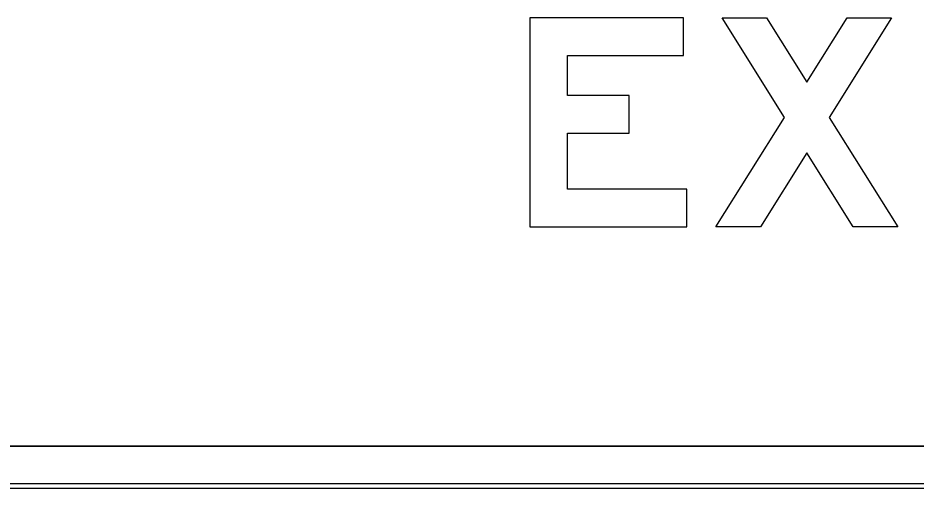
# Model space of a CAD drawing. Extents: x 1806251 to 1809821, y 414895 to 422886.
# Drawn here: x 1809677.0135 to 1809677.4433, y 415361.961 to 415362.186 of the extents above; entities that cross this region are included whole.
import ezdxf

# ---------------------------------------------------------------- set-up
doc = ezdxf.new("R2010")
doc.units = 0
for name, color, linetype in [('GSBWFILL', 7, 'Continuous'), ('GSCOLORFILL', 7, 'Continuous'), ('GSOUTLINE', 7, 'Continuous')]:
    doc.layers.add(name, color=color, linetype=linetype)

msp = doc.modelspace()

# ---------------------------------------------------------------- linework, layer by layer
at = {"layer": 'GSBWFILL'}
for p, q in [((1809678.5055, 415361.981), (1809676.6857, 415361.981)), ((1809676.6857, 415361.961), (1809678.5055, 415361.961))]:
    msp.add_line(p, q, dxfattribs=at)
for points in [[(1809677.33358, 415362.104), (1809677.27658, 415362.104), (1809677.27658, 415362.1309), (1809677.30608, 415362.1309), (1809677.30608, 415362.1489), (1809677.27658, 415362.1489), (1809677.27658, 415362.168), (1809677.33208, 415362.168), (1809677.33208, 415362.186), (1809677.25858, 415362.186), (1809677.25858, 415362.086), (1809677.33358, 415362.086)], [(1809677.41333, 415362.086), (1809677.39108, 415362.12146), (1809677.36883, 415362.086), (1809677.34758, 415362.086), (1809677.38046, 415362.13839), (1809677.35058, 415362.186), (1809677.37183, 415362.186), (1809677.39108, 415362.15532), (1809677.41033, 415362.186), (1809677.43158, 415362.186), (1809677.40171, 415362.13839), (1809677.43458, 415362.086)]]:
    msp.add_lwpolyline(points, close=True, dxfattribs=at)
at = {"layer": 'GSCOLORFILL'}
for p, q in [((1809678.5055, 415361.981), (1809676.6857, 415361.981)), ((1809678.5055, 415361.963), (1809676.68552, 415361.963)), ((1809676.6855, 415361.961), (1809678.5055, 415361.961)), ((1809676.68552, 415361.961), (1809678.5055, 415361.961)), ((1809676.6857, 415361.961), (1809678.5055, 415361.961))]:
    msp.add_line(p, q, dxfattribs=at)
for points in [[(1809677.33358, 415362.104), (1809677.27658, 415362.104), (1809677.27658, 415362.1309), (1809677.30608, 415362.1309), (1809677.30608, 415362.1489), (1809677.27658, 415362.1489), (1809677.27658, 415362.168), (1809677.33208, 415362.168), (1809677.33208, 415362.186), (1809677.25858, 415362.186), (1809677.25858, 415362.086), (1809677.33358, 415362.086)], [(1809677.41333, 415362.086), (1809677.39108, 415362.12146), (1809677.36883, 415362.086), (1809677.34758, 415362.086), (1809677.38046, 415362.13839), (1809677.35058, 415362.186), (1809677.37183, 415362.186), (1809677.39108, 415362.15532), (1809677.41033, 415362.186), (1809677.43158, 415362.186), (1809677.40171, 415362.13839), (1809677.43458, 415362.086)]]:
    msp.add_lwpolyline(points, close=True, dxfattribs=at)
at = {"layer": 'GSOUTLINE'}
for p, q in [((1809676.6855, 415361.981), (1809678.5055, 415361.981)), ((1809676.6855, 415361.961), (1809678.5055, 415361.961))]:
    msp.add_line(p, q, dxfattribs=at)
for points in [[(1809677.33358, 415362.104), (1809677.27658, 415362.104), (1809677.27658, 415362.1309), (1809677.30608, 415362.1309), (1809677.30608, 415362.1489), (1809677.27658, 415362.1489), (1809677.27658, 415362.168), (1809677.33208, 415362.168), (1809677.33208, 415362.186), (1809677.25858, 415362.186), (1809677.25858, 415362.086), (1809677.33358, 415362.086)], [(1809677.41333, 415362.086), (1809677.39108, 415362.12146), (1809677.36883, 415362.086), (1809677.34758, 415362.086), (1809677.38046, 415362.13839), (1809677.35058, 415362.186), (1809677.37183, 415362.186), (1809677.39108, 415362.15532), (1809677.41033, 415362.186), (1809677.43158, 415362.186), (1809677.40171, 415362.13839), (1809677.43458, 415362.086)]]:
    msp.add_lwpolyline(points, close=True, dxfattribs=at)

doc.saveas('drawing.dxf')
